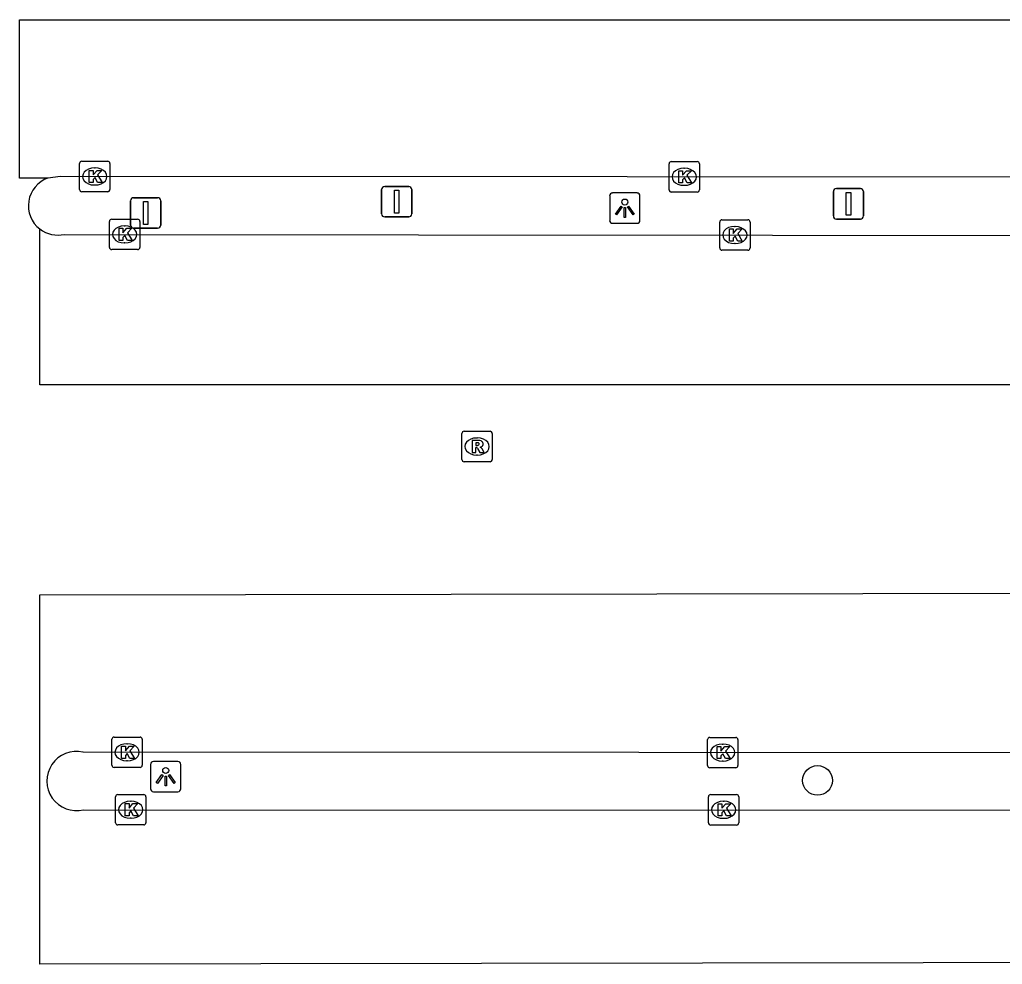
# Model space of a CAD drawing. Extents: x 160203 to 161526, y 379529 to 381797.
# Drawn here: x 161068.44 to 161100.79, y 380838.88 to 380869.95 of the extents above; entities that cross this region are included whole.
import ezdxf

# ---------------------------------------------------------------- set-up
doc = ezdxf.new("R2010")
doc.units = 0
for name, color, linetype in [('IMGEO_Boom', 7, 'Continuous'), ('IMGEO_Kolk', 7, 'Continuous'), ('IMGEO_Lichtpunt', 7, 'Continuous'), ('IMGEO_Parkeervlak_gesloten', 7, 'Continuous'), ('IMGEO_Rijbaan_lokaal_open', 7, 'Continuous'), ('IMGEO_Rioolput', 7, 'Continuous'), ('IMGEO_Verkeersbordpaal', 7, 'Continuous'), ('IMGEO_Vlaggenmast', 7, 'Continuous')]:
    doc.layers.add(name, color=color, linetype=linetype)

msp = doc.modelspace()

# ---------------------------------------------------------------- linework, layer by layer
at = {"layer": 'IMGEO_Boom'}
msp.add_circle((161094.703, 380844.929), 0.489, dxfattribs=at)
at = {"layer": 'IMGEO_Kolk'}
for p, q in [((161070.49, 380865.293), (161071.342, 380865.293)), ((161089.89, 380865.282), (161090.742, 380865.282)), ((161070.415, 380864.367), (161070.415, 380865.219)), ((161070.903, 380865.073), (161070.928, 380865.073)), ((161071.416, 380865.219), (161071.416, 380864.367)), ((161089.815, 380864.356), (161089.815, 380865.208)), ((161090.303, 380865.062), (161090.328, 380865.062)), ((161090.816, 380865.208), (161090.816, 380864.356)), ((161071.342, 380864.293), (161070.49, 380864.293)), ((161070.926, 380864.513), (161070.901, 380864.513)), ((161090.742, 380864.282), (161089.89, 380864.282)), ((161090.326, 380864.502), (161090.301, 380864.502)), ((161071.398, 380862.462), (161071.398, 380863.314)), ((161071.473, 380863.388), (161072.325, 380863.388)), ((161072.399, 380863.314), (161072.399, 380862.462)), ((161091.483, 380862.442), (161091.483, 380863.294)), ((161091.558, 380863.368), (161092.41, 380863.368)), ((161092.484, 380863.294), (161092.484, 380862.442)), ((161071.886, 380863.168), (161071.911, 380863.168)), ((161091.971, 380863.148), (161091.996, 380863.148)), ((161072.325, 380862.388), (161071.473, 380862.388)), ((161071.909, 380862.608), (161071.884, 380862.608)), ((161092.41, 380862.368), (161091.558, 380862.368)), ((161091.994, 380862.588), (161091.969, 380862.588)), ((161071.479, 380845.429), (161071.479, 380846.281)), ((161071.554, 380846.355), (161072.406, 380846.355)), ((161072.48, 380846.281), (161072.48, 380845.429)), ((161091.082, 380845.419), (161091.082, 380846.271)), ((161091.157, 380846.345), (161092.009, 380846.345)), ((161092.083, 380846.271), (161092.083, 380845.419)), ((161071.967, 380846.135), (161071.992, 380846.135)), ((161091.57, 380846.125), (161091.595, 380846.125)), ((161071.99, 380845.575), (161071.965, 380845.575)), ((161091.593, 380845.565), (161091.568, 380845.565)), ((161072.406, 380845.355), (161071.554, 380845.355)), ((161092.009, 380845.345), (161091.157, 380845.345)), ((161071.598, 380843.539), (161071.598, 380844.391)), ((161071.673, 380844.465), (161072.525, 380844.465)), ((161072.086, 380844.245), (161072.111, 380844.245)), ((161072.599, 380844.391), (161072.599, 380843.539)), ((161091.112, 380843.536), (161091.112, 380844.388)), ((161091.187, 380844.462), (161092.039, 380844.462)), ((161091.6, 380844.242), (161091.625, 380844.242)), ((161092.113, 380844.388), (161092.113, 380843.536)), ((161072.109, 380843.685), (161072.084, 380843.685)), ((161091.623, 380843.682), (161091.598, 380843.682)), ((161072.525, 380843.465), (161071.673, 380843.465)), ((161092.039, 380843.462), (161091.187, 380843.462))]:
    msp.add_line(p, q, dxfattribs=at)
for points in [[(161070.49, 380865.293), (161071.342, 380865.293)], [(161089.89, 380865.282), (161090.742, 380865.282)], [(161070.415, 380864.367), (161070.415, 380865.219)], [(161070.736, 380864.993), (161070.859, 380864.993), (161070.859, 380864.842), (161070.989, 380864.993), (161071.153, 380864.993), (161071.007, 380864.842), (161071.16, 380864.593), (161071.008, 380864.593), (161070.923, 380864.757), (161070.859, 380864.69), (161070.859, 380864.593), (161070.736, 380864.593), (161070.736, 380864.993)], [(161071.416, 380865.219), (161071.416, 380864.367)], [(161089.815, 380864.356), (161089.815, 380865.208)], [(161090.136, 380864.982), (161090.259, 380864.982), (161090.259, 380864.831), (161090.389, 380864.982), (161090.553, 380864.982), (161090.407, 380864.831), (161090.56, 380864.582), (161090.408, 380864.582), (161090.323, 380864.746), (161090.259, 380864.679), (161090.259, 380864.582), (161090.136, 380864.582), (161090.136, 380864.982)], [(161090.816, 380865.208), (161090.816, 380864.356)], [(161071.342, 380864.293), (161070.49, 380864.293)], [(161090.742, 380864.282), (161089.89, 380864.282)], [(161071.398, 380862.462), (161071.398, 380863.314)], [(161071.473, 380863.388), (161072.325, 380863.388)], [(161072.399, 380863.314), (161072.399, 380862.462)], [(161091.483, 380862.442), (161091.483, 380863.294)], [(161091.558, 380863.368), (161092.41, 380863.368)], [(161092.484, 380863.294), (161092.484, 380862.442)], [(161071.719, 380863.088), (161071.842, 380863.088), (161071.842, 380862.937), (161071.972, 380863.088), (161072.136, 380863.088), (161071.99, 380862.937), (161072.143, 380862.688), (161071.991, 380862.688), (161071.906, 380862.852), (161071.842, 380862.785), (161071.842, 380862.688), (161071.719, 380862.688), (161071.719, 380863.088)], [(161091.804, 380863.068), (161091.927, 380863.068), (161091.927, 380862.917), (161092.057, 380863.068), (161092.221, 380863.068), (161092.075, 380862.917), (161092.228, 380862.668), (161092.076, 380862.668), (161091.991, 380862.832), (161091.927, 380862.765), (161091.927, 380862.668), (161091.804, 380862.668), (161091.804, 380863.068)], [(161072.325, 380862.388), (161071.473, 380862.388)], [(161092.41, 380862.368), (161091.558, 380862.368)], [(161071.479, 380845.429), (161071.479, 380846.281)], [(161071.554, 380846.355), (161072.406, 380846.355)], [(161072.48, 380846.281), (161072.48, 380845.429)], [(161091.082, 380845.419), (161091.082, 380846.271)], [(161091.157, 380846.345), (161092.009, 380846.345)], [(161092.083, 380846.271), (161092.083, 380845.419)], [(161071.8, 380846.055), (161071.923, 380846.055), (161071.923, 380845.904), (161072.053, 380846.055), (161072.217, 380846.055), (161072.071, 380845.904), (161072.224, 380845.655), (161072.072, 380845.655), (161071.987, 380845.819), (161071.923, 380845.752), (161071.923, 380845.655), (161071.8, 380845.655), (161071.8, 380846.055)], [(161091.403, 380846.045), (161091.526, 380846.045), (161091.526, 380845.894), (161091.656, 380846.045), (161091.82, 380846.045), (161091.674, 380845.894), (161091.827, 380845.645), (161091.675, 380845.645), (161091.59, 380845.809), (161091.526, 380845.742), (161091.526, 380845.645), (161091.403, 380845.645), (161091.403, 380846.045)], [(161072.406, 380845.355), (161071.554, 380845.355)], [(161092.009, 380845.345), (161091.157, 380845.345)], [(161071.598, 380843.539), (161071.598, 380844.391)], [(161071.673, 380844.465), (161072.525, 380844.465)], [(161072.599, 380844.391), (161072.599, 380843.539)], [(161091.112, 380843.536), (161091.112, 380844.388)], [(161091.187, 380844.462), (161092.039, 380844.462)], [(161092.113, 380844.388), (161092.113, 380843.536)], [(161071.919, 380844.165), (161072.042, 380844.165), (161072.042, 380844.014), (161072.172, 380844.165), (161072.336, 380844.165), (161072.19, 380844.014), (161072.343, 380843.765), (161072.191, 380843.765), (161072.106, 380843.929), (161072.042, 380843.862), (161072.042, 380843.765), (161071.919, 380843.765), (161071.919, 380844.165)], [(161091.433, 380844.162), (161091.556, 380844.162), (161091.556, 380844.011), (161091.686, 380844.162), (161091.85, 380844.162), (161091.704, 380844.011), (161091.857, 380843.762), (161091.705, 380843.762), (161091.62, 380843.926), (161091.556, 380843.859), (161091.556, 380843.762), (161091.433, 380843.762), (161091.433, 380844.162)], [(161072.525, 380843.465), (161071.673, 380843.465)], [(161092.039, 380843.462), (161091.187, 380843.462)]]:
    msp.add_lwpolyline(points, dxfattribs=at)
for centre, start, end in [((161070.492, 380865.217), 91.552, 178.448), ((161070.492, 380865.217), 91.552, 178.448), ((161071.34, 380865.217), 1.552, 88.448), ((161071.34, 380865.217), 1.552, 88.448), ((161089.892, 380865.206), 91.552, 178.448), ((161089.892, 380865.206), 91.552, 178.448), ((161090.74, 380865.206), 1.552, 88.448), ((161090.74, 380865.206), 1.552, 88.448), ((161070.492, 380864.369), 181.552, 268.448), ((161070.492, 380864.369), 181.552, 268.448), ((161071.34, 380864.369), 271.552, 358.448), ((161071.34, 380864.369), 271.552, 358.448), ((161089.892, 380864.358), 181.552, 268.448), ((161089.892, 380864.358), 181.552, 268.448), ((161090.74, 380864.358), 271.552, 358.448), ((161090.74, 380864.358), 271.552, 358.448), ((161071.475, 380863.312), 91.552, 178.448), ((161071.475, 380863.312), 91.552, 178.448), ((161072.323, 380863.312), 1.552, 88.448), ((161072.323, 380863.312), 1.552, 88.448), ((161091.56, 380863.292), 91.552, 178.448), ((161091.56, 380863.292), 91.552, 178.448), ((161092.408, 380863.292), 1.552, 88.448), ((161092.408, 380863.292), 1.552, 88.448), ((161071.475, 380862.464), 181.552, 268.448), ((161071.475, 380862.464), 181.552, 268.448), ((161072.323, 380862.464), 271.552, 358.448), ((161072.323, 380862.464), 271.552, 358.448), ((161091.56, 380862.444), 181.552, 268.448), ((161091.56, 380862.444), 181.552, 268.448), ((161092.408, 380862.444), 271.552, 358.448), ((161092.408, 380862.444), 271.552, 358.448), ((161071.556, 380846.279), 91.552, 178.448), ((161071.556, 380846.279), 91.552, 178.448), ((161072.404, 380846.279), 1.552, 88.448), ((161072.404, 380846.279), 1.552, 88.448), ((161091.159, 380846.269), 91.552, 178.448), ((161091.159, 380846.269), 91.552, 178.448), ((161092.007, 380846.269), 1.552, 88.448), ((161092.007, 380846.269), 1.552, 88.448), ((161071.556, 380845.431), 181.552, 268.448), ((161071.556, 380845.431), 181.552, 268.448), ((161072.404, 380845.431), 271.552, 358.448), ((161072.404, 380845.431), 271.552, 358.448), ((161091.159, 380845.421), 181.552, 268.448), ((161091.159, 380845.421), 181.552, 268.448), ((161092.007, 380845.421), 271.552, 358.448), ((161092.007, 380845.421), 271.552, 358.448), ((161071.675, 380844.389), 91.552, 178.448), ((161071.675, 380844.389), 91.552, 178.448), ((161072.523, 380844.389), 1.552, 88.448), ((161072.523, 380844.389), 1.552, 88.448), ((161091.189, 380844.386), 91.552, 178.448), ((161091.189, 380844.386), 91.552, 178.448), ((161092.037, 380844.386), 1.552, 88.448), ((161092.037, 380844.386), 1.552, 88.448), ((161071.675, 380843.541), 181.552, 268.448), ((161071.675, 380843.541), 181.552, 268.448), ((161072.523, 380843.541), 271.552, 358.448), ((161072.523, 380843.541), 271.552, 358.448), ((161091.189, 380843.538), 181.552, 268.448), ((161091.189, 380843.538), 181.552, 268.448), ((161092.037, 380843.538), 271.552, 358.448), ((161092.037, 380843.538), 271.552, 358.448)]:
    msp.add_arc(centre, 0.0765, start, end, dxfattribs=at)
for centre, major_axis, ratio, start_param, end_param in [((161070.902, 380864.793), (-0.387, 0.002), 0.722429, 4.712389, 7.853982), ((161070.927, 380864.793), (-0.39, 0.002), 0.717154, 1.570796, 4.712389), ((161090.302, 380864.782), (-0.387, 0.002), 0.722429, 4.712389, 7.853982), ((161090.327, 380864.782), (-0.39, 0.002), 0.717154, 1.570796, 4.712389), ((161071.885, 380862.888), (-0.387, 0.002), 0.722429, 4.712389, 7.853982), ((161071.91, 380862.888), (-0.39, 0.002), 0.717154, 1.570796, 4.712389), ((161091.97, 380862.868), (-0.387, 0.002), 0.722429, 4.712389, 7.853982), ((161091.995, 380862.868), (-0.39, 0.002), 0.717154, 1.570796, 4.712389), ((161071.966, 380845.855), (-0.387, 0.002), 0.722429, 4.712389, 7.853982), ((161071.991, 380845.855), (-0.39, 0.002), 0.717154, 1.570796, 4.712389), ((161091.569, 380845.845), (-0.387, 0.002), 0.722429, 4.712389, 7.853982), ((161091.594, 380845.845), (-0.39, 0.002), 0.717154, 1.570796, 4.712389), ((161072.085, 380843.965), (-0.387, 0.002), 0.722429, 4.712389, 7.853982), ((161072.11, 380843.965), (-0.39, 0.002), 0.717154, 1.570796, 4.712389), ((161091.599, 380843.962), (-0.387, 0.002), 0.722429, 4.712389, 7.853982), ((161091.624, 380843.962), (-0.39, 0.002), 0.717154, 1.570796, 4.712389)]:
    msp.add_ellipse(centre, major_axis=major_axis, ratio=ratio, start_param=start_param, end_param=end_param, dxfattribs=at)
at = {"layer": 'IMGEO_Lichtpunt'}
for p, q in [((161087.862, 380864.155), (161087.862, 380863.348)), ((161087.862, 380864.155), (161087.862, 380863.348)), ((161088.764, 380864.25), (161087.956, 380864.25)), ((161088.764, 380864.25), (161087.956, 380864.25)), ((161088.858, 380863.348), (161088.858, 380864.155)), ((161088.858, 380863.348), (161088.858, 380864.155)), ((161087.956, 380863.254), (161088.764, 380863.254)), ((161087.956, 380863.254), (161088.764, 380863.254)), ((161073.653, 380845.553), (161072.845, 380845.553)), ((161073.653, 380845.553), (161072.845, 380845.553)), ((161072.751, 380845.458), (161072.751, 380844.651)), ((161072.751, 380845.458), (161072.751, 380844.651)), ((161073.747, 380844.651), (161073.747, 380845.458)), ((161073.747, 380844.651), (161073.747, 380845.458)), ((161072.845, 380844.557), (161073.653, 380844.557)), ((161072.845, 380844.557), (161073.653, 380844.557))]:
    msp.add_line(p, q, dxfattribs=at)
for points in [[(161088.236, 380863.819), (161088.275, 380863.791), (161088.087, 380863.529), (161088.049, 380863.556), (161088.236, 380863.819)], [(161088.338, 380863.771), (161088.385, 380863.771), (161088.385, 380863.449), (161088.338, 380863.449), (161088.338, 380863.771)], [(161088.448, 380863.791), (161088.486, 380863.818), (161088.673, 380863.556), (161088.634, 380863.528), (161088.448, 380863.791)], [(161073.125, 380845.122), (161073.164, 380845.094), (161072.976, 380844.832), (161072.938, 380844.859), (161073.125, 380845.122)], [(161073.227, 380845.074), (161073.274, 380845.074), (161073.274, 380844.752), (161073.227, 380844.752), (161073.227, 380845.074)], [(161073.337, 380845.094), (161073.375, 380845.121), (161073.562, 380844.859), (161073.523, 380844.831), (161073.337, 380845.094)]]:
    msp.add_lwpolyline(points, dxfattribs=at)
for centre in [(161088.361, 380863.953), (161073.25, 380845.256)]:
    msp.add_circle(centre, 0.0994, dxfattribs=at)
for centre, start, end in [((161087.956, 380864.155), 90, 180), ((161087.956, 380864.155), 90, 180), ((161088.764, 380864.155), 0, 90), ((161088.764, 380864.155), 0, 90), ((161087.956, 380863.348), 180, 270), ((161087.956, 380863.348), 180, 270), ((161088.764, 380863.348), 270, 0), ((161088.764, 380863.348), 270, 360), ((161072.845, 380845.458), 90, 180), ((161072.845, 380845.458), 90, 180), ((161073.653, 380845.458), 0, 90), ((161073.653, 380845.458), 0, 90), ((161072.845, 380844.651), 180, 270), ((161072.845, 380844.651), 180, 270), ((161073.653, 380844.651), 270, 0), ((161073.653, 380844.651), 270, 360)]:
    msp.add_arc(centre, 0.0946, start, end, dxfattribs=at)
at = {"layer": 'IMGEO_Parkeervlak_gesloten'}
for points in [[(161163.067, 380864.74), (161069.788, 380864.795), (161069.369, 380864.741)], [(161069.919, 380862.889), (161163.122, 380862.797)], [(161161.992, 380845.809), (161070.528, 380845.857)], [(161070.545, 380843.963), (161162.608, 380843.953)]]:
    msp.add_lwpolyline(points, dxfattribs=at)
for centre, radius, start, end in [((161069.7, 380863.831), 0.967, 232.2832, 283.0934), ((161070.312, 380844.908), 0.973, 77.189, 283.8395)]:
    msp.add_arc(centre, radius, start, end, dxfattribs=at)
at = {"layer": 'IMGEO_Rijbaan_lokaal_open'}
for points in [[(161069.369, 380864.741), (161068.443, 380864.741), (161068.443, 380869.951), (161164.402, 380869.951), (161164.402, 380857.943), (161069.108, 380857.943), (161069.108, 380863.066)], [(161069.112, 380838.88), (161069.112, 380851.038), (161163.891, 380851.192), (161163.595, 380839.024), (161069.112, 380838.88)]]:
    msp.add_lwpolyline(points, dxfattribs=at)
msp.add_arc((161069.7, 380863.832), 0.968, 110.0172, 232.2695, dxfattribs=at)
at = {"layer": 'IMGEO_Rioolput'}
for p, q in [((161082.998, 380855.486), (161082.998, 380856.338)), ((161083.073, 380856.412), (161083.925, 380856.412)), ((161083.486, 380856.192), (161083.511, 380856.192)), ((161083.999, 380856.338), (161083.999, 380855.486)), ((161083.509, 380855.632), (161083.484, 380855.632)), ((161083.925, 380855.412), (161083.073, 380855.412))]:
    msp.add_line(p, q, dxfattribs=at)
for points in [[(161082.998, 380855.486), (161082.998, 380856.338)], [(161083.073, 380856.412), (161083.925, 380856.412)], [(161083.999, 380856.338), (161083.999, 380855.486)], [(161083.587, 380856.11), (161083.335, 380856.112), (161083.335, 380855.712)], [(161083.335, 380855.712), (161083.459, 380855.712), (161083.459, 380855.874), (161083.47, 380855.874)], [(161083.513, 380856.031), (161083.459, 380856.031), (161083.459, 380855.95)], [(161083.459, 380855.95), (161083.511, 380855.95)], [(161083.517, 380855.845), (161083.588, 380855.712), (161083.728, 380855.712), (161083.663, 380855.838)], [(161083.925, 380855.412), (161083.073, 380855.412)]]:
    msp.add_lwpolyline(points, dxfattribs=at)
for centre, radius, start, end in [((161083.075, 380856.336), 0.0765, 91.552, 178.448), ((161083.075, 380856.336), 0.0765, 91.552, 178.448), ((161083.923, 380856.336), 0.0765, 1.552, 88.448), ((161083.923, 380856.336), 0.0765, 1.552, 88.448), ((161083.469, 380855.821), 0.0533, 26.0293, 88.6989), ((161083.495, 380856.139), 0.19, 274.7715, 282.9687), ((161083.519, 380855.935), 0.0964, 77.0061, 93.1865), ((161083.533, 380855.992), 0.0378, 276.6634, 79.6772), ((161083.586, 380856), 0.109, 350.3612, 89.416), ((161083.584, 380856), 0.112, 277.5842, 350.9817), ((161083.568, 380855.785), 0.108, 29.5134, 73.7905), ((161083.075, 380855.488), 0.0765, 181.552, 268.448), ((161083.075, 380855.488), 0.0765, 181.552, 268.448), ((161083.923, 380855.488), 0.0765, 271.552, 358.448), ((161083.923, 380855.488), 0.0765, 271.552, 358.448)]:
    msp.add_arc(centre, radius, start, end, dxfattribs=at)
for centre, major_axis, ratio, start_param, end_param in [((161083.485, 380855.912), (-0.387, 0.002), 0.722429, 4.712389, 7.853982), ((161083.51, 380855.912), (-0.39, 0.002), 0.717154, 1.570796, 4.712389)]:
    msp.add_ellipse(centre, major_axis=major_axis, ratio=ratio, start_param=start_param, end_param=end_param, dxfattribs=at)
at = {"layer": 'IMGEO_Verkeersbordpaal'}
for p, q in [((161072.095, 380863.194), (161072.095, 380863.994)), ((161072.095, 380863.994), (161072.095, 380863.194)), ((161072.195, 380864.094), (161072.985, 380864.094)), ((161072.985, 380864.094), (161072.195, 380864.094)), ((161073.085, 380863.994), (161073.085, 380863.194)), ((161073.085, 380863.194), (161073.085, 380863.994)), ((161072.985, 380863.094), (161072.195, 380863.094)), ((161072.195, 380863.094), (161072.985, 380863.094))]:
    msp.add_line(p, q, dxfattribs=at)
msp.add_lwpolyline([(161072.515, 380863.969), (161072.665, 380863.969), (161072.665, 380863.219), (161072.515, 380863.219), (161072.515, 380863.969)], dxfattribs=at)
for centre, start, end in [((161072.195, 380863.994), 90, 180), ((161072.195, 380863.994), 90, 180), ((161072.985, 380863.994), 0, 90), ((161072.985, 380863.994), 360, 90), ((161072.195, 380863.194), 180, 270), ((161072.195, 380863.194), 180, 270), ((161072.985, 380863.194), 270, 0), ((161072.985, 380863.194), 270, 0)]:
    msp.add_arc(centre, 0.1, start, end, dxfattribs=at)
at = {"layer": 'IMGEO_Vlaggenmast'}
for p, q in [((161080.357, 380863.564), (161080.357, 380864.364)), ((161080.357, 380864.364), (161080.357, 380863.564)), ((161080.457, 380864.464), (161081.247, 380864.464)), ((161081.247, 380864.464), (161080.457, 380864.464)), ((161081.347, 380864.364), (161081.347, 380863.564)), ((161081.347, 380863.564), (161081.347, 380864.364)), ((161095.224, 380863.494), (161095.224, 380864.294)), ((161095.224, 380864.294), (161095.224, 380863.494)), ((161095.324, 380864.394), (161096.114, 380864.394)), ((161096.114, 380864.394), (161095.324, 380864.394)), ((161096.214, 380864.294), (161096.214, 380863.494)), ((161096.214, 380863.494), (161096.214, 380864.294)), ((161081.247, 380863.464), (161080.457, 380863.464)), ((161080.457, 380863.464), (161081.247, 380863.464)), ((161096.114, 380863.394), (161095.324, 380863.394)), ((161095.324, 380863.394), (161096.114, 380863.394))]:
    msp.add_line(p, q, dxfattribs=at)
for points in [[(161080.777, 380864.339), (161080.927, 380864.339), (161080.927, 380863.589), (161080.777, 380863.589), (161080.777, 380864.339)], [(161095.644, 380864.269), (161095.794, 380864.269), (161095.794, 380863.519), (161095.644, 380863.519), (161095.644, 380864.269)]]:
    msp.add_lwpolyline(points, dxfattribs=at)
for centre, start, end in [((161080.457, 380864.364), 90, 180), ((161080.457, 380864.364), 90, 180), ((161081.247, 380864.364), 0, 90), ((161081.247, 380864.364), 360, 90), ((161095.324, 380864.294), 90, 180), ((161095.324, 380864.294), 90, 180), ((161096.114, 380864.294), 0, 90), ((161096.114, 380864.294), 360, 90), ((161080.457, 380863.564), 180, 270), ((161080.457, 380863.564), 180, 270), ((161081.247, 380863.564), 270, 0), ((161081.247, 380863.564), 270, 0), ((161095.324, 380863.494), 180, 270), ((161095.324, 380863.494), 180, 270), ((161096.114, 380863.494), 270, 0), ((161096.114, 380863.494), 270, 0)]:
    msp.add_arc(centre, 0.1, start, end, dxfattribs=at)

doc.saveas('drawing.dxf')
